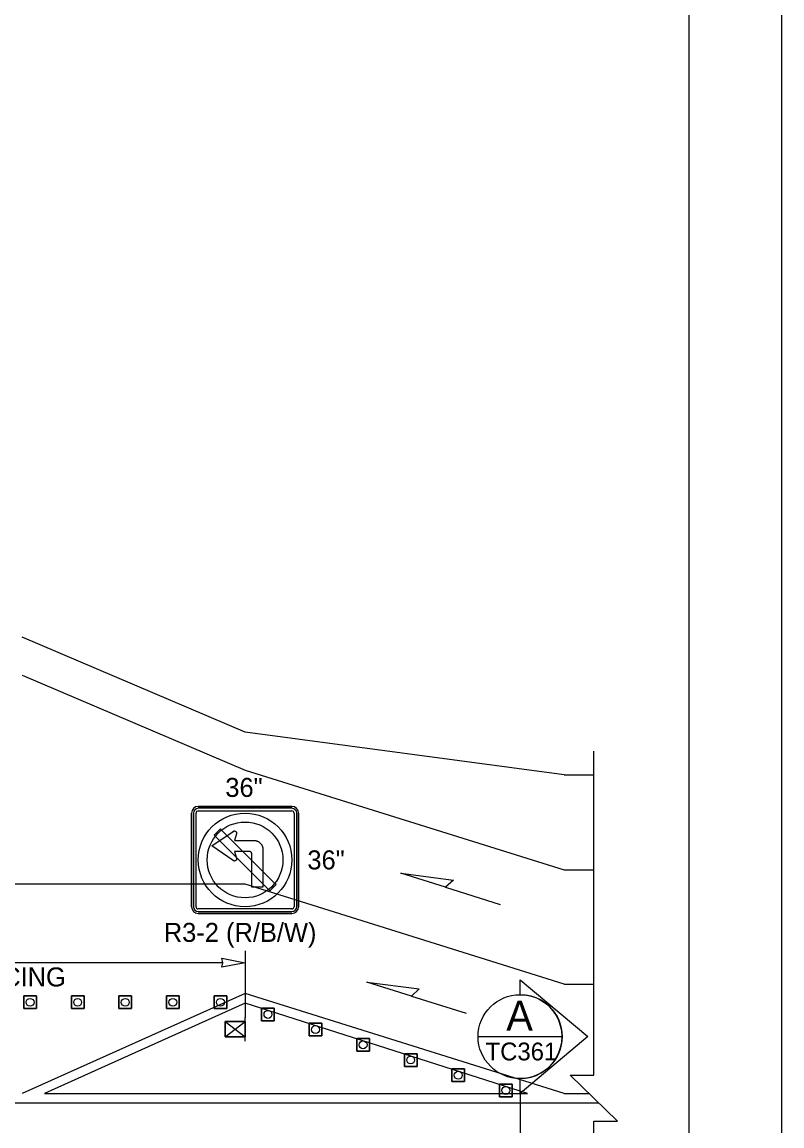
# Model space of a CAD drawing. Extents: x 99958 to 100176, y 99935 to 100011.
# Drawn here: x 100073.507 to 100076.062, y 99975.067 to 99978.783 of the extents above; entities that cross this region are included whole.
import ezdxf

# ---------------------------------------------------------------- set-up
doc = ezdxf.new("R2010")
doc.units = 0
for name, color, linetype in [('RD_ED_ShoulderPavedEdge', 7, 'Continuous'), ('RD_MK_LineDblYellowCenter', 7, 'Continuous'), ('RD_MK_LineEdgeWhite', 7, 'Continuous'), ('RD_MK_LineEdgeYellow', 7, 'Continuous'), ('RD_MK_LineLane', 7, 'Continuous'), ('SH_GI_PlotLimits', 7, 'Continuous'), ('SH_GI_SheetBorder', 7, 'Continuous'), ('SH_TI_WZSectionCut', 7, 'Continuous'), ('TR_SN_ConstructionSigns', 7, 'Continuous'), ('TR_WZ_PortableSignMount5ftMinRed-Wht', 7, 'Continuous'), ('TR_WZ_TrafficCone', 7, 'Continuous'), ('TR_WZ_WorkZoneDetails', 7, 'Continuous'), ('TR_WZ_WorkZoneTextCurrent', 7, 'Continuous')]:
    doc.layers.add(name, color=color, linetype=linetype)

msp = doc.modelspace()

# ---------------------------------------------------------------- linework, layer by layer
at = {"layer": 'RD_ED_ShoulderPavedEdge'}
for p, q in [((100074.2569, 99976.3924), (100073.5069, 99976.7125)), ((100075.33, 99976.2485), (100074.2569, 99976.3924)), ((100075.33, 99976.2485), (100075.43, 99976.2485))]:
    msp.add_line(p, q, dxfattribs=at)
at = {"layer": 'RD_MK_LineDblYellowCenter'}
for p, q in [((100073.5819, 99975.1765), (100075.207, 99975.1765)), ((100075.33, 99975.1765), (100075.4135, 99975.1765)), ((100072.2734, 99975.1445), (100075.4465, 99975.1445))]:
    msp.add_line(p, q, dxfattribs=at)
at = {"layer": 'RD_MK_LineEdgeWhite'}
msp.add_line((100075.33, 99975.9285), (100075.43, 99975.9285), dxfattribs=at)
at = {"layer": 'RD_MK_LineEdgeYellow'}
for p, q in [((100074.2569, 99975.5125), (100073.5069, 99975.1765)), ((100075.33, 99975.1765), (100074.2569, 99975.5125)), ((100074.2569, 99975.4805), (100073.5819, 99975.1765)), ((100075.207, 99975.1765), (100074.2569, 99975.4805))]:
    msp.add_line(p, q, dxfattribs=at)
at = {"layer": 'RD_MK_LineLane'}
for points in [[(100073.5069, 99976.5845), (100074.2569, 99976.2645)], [(100074.2569, 99976.2645), (100075.33, 99975.9285)], [(100074.2569, 99975.8804), (100069.5869, 99975.8804)], [(100075.33, 99975.5444), (100074.2569, 99975.8804)], [(100075.33, 99975.5444), (100075.43, 99975.5444)]]:
    msp.add_lwpolyline(points, dxfattribs=at)
at = {"layer": 'SH_GI_PlotLimits'}
msp.add_lwpolyline([(100059.0625, 99969.6875), (100076.0625, 99969.6875), (100076.0625, 99980.6875), (100059.0625, 99980.6875)], close=True, dxfattribs=at)
at = {"layer": 'SH_GI_SheetBorder'}
msp.add_line((100075.75, 99980.375), (100075.75, 99970), dxfattribs=at)
at = {"layer": 'SH_TI_WZSectionCut'}
for p, q in [((100075.1819, 99975.5088), (100075.1819, 99975.5587)), ((100075.1819, 99975.5587), (100075.41, 99975.3676)), ((100075.41, 99975.3676), (100075.1819, 99975.1764)), ((100075.1819, 99975.1764), (100075.1819, 99975.2264)), ((100075.1819, 99975.1765), (100075.1819, 99973.9125))]:
    msp.add_line(p, q, dxfattribs=at)
msp.add_lwpolyline([(100075.0406, 99975.3676), (100075.3231, 99975.3676)], dxfattribs=at)
msp.add_circle((100075.1819, 99975.3676), 0.1412, dxfattribs=at)
msp.add_arc((100075.1819, 99975.3676), 0.1412, 269.9978, 90.0022, dxfattribs=at)
at = {"layer": 'TR_SN_ConstructionSigns'}
for p, q in [((100074.0994, 99976.1425), (100074.4144, 99976.1425)), ((100074.4144, 99976.1425), (100074.0994, 99976.1425)), ((100074.4144, 99976.1425), (100074.0994, 99976.1425)), ((100074.4144, 99976.1362), (100074.0994, 99976.1362)), ((100074.0769, 99975.8049), (100074.0769, 99976.1199)), ((100074.0769, 99976.1199), (100074.0769, 99975.8049)), ((100074.0769, 99976.1199), (100074.0769, 99975.8049)), ((100074.0832, 99976.1199), (100074.0832, 99975.8049)), ((100074.0919, 99975.8049), (100074.0919, 99976.1199)), ((100074.0994, 99976.1275), (100074.4144, 99976.1275)), ((100074.4219, 99976.1199), (100074.4219, 99975.8049)), ((100074.4307, 99975.8049), (100074.4307, 99976.1199)), ((100074.4369, 99976.1199), (100074.4369, 99975.8049)), ((100074.4369, 99975.8049), (100074.4369, 99976.1199)), ((100074.4369, 99975.8049), (100074.4369, 99976.1199)), ((100074.1446, 99976.0093), (100074.2165, 99976.0585)), ((100074.2165, 99976.0585), (100074.2172, 99976.0589)), ((100074.2172, 99976.0589), (100074.2178, 99976.0593)), ((100074.2178, 99976.0593), (100074.2186, 99976.0595)), ((100074.2186, 99976.0595), (100074.2193, 99976.0597)), ((100074.2193, 99976.0597), (100074.2201, 99976.0598)), ((100074.2201, 99976.0598), (100074.2209, 99976.0598)), ((100074.2209, 99976.0598), (100074.2216, 99976.0598)), ((100074.2216, 99976.0598), (100074.2224, 99976.0596)), ((100074.2224, 99976.0596), (100074.2232, 99976.0594)), ((100074.2232, 99976.0594), (100074.2239, 99976.0591)), ((100074.2239, 99976.0591), (100074.2246, 99976.0588)), ((100074.2246, 99976.0588), (100074.2252, 99976.0583)), ((100074.2252, 99976.0583), (100074.2258, 99976.0578)), ((100074.2258, 99976.0578), (100074.2264, 99976.0573)), ((100074.2264, 99976.0573), (100074.2269, 99976.0567)), ((100074.2269, 99976.0567), (100074.2272, 99976.056)), ((100074.2272, 99976.056), (100074.2276, 99976.0553)), ((100074.2276, 99976.0553), (100074.2279, 99976.0546)), ((100074.2278, 99976.05), (100074.2208, 99976.028)), ((100074.2208, 99976.028), (100074.2869, 99976.028)), ((100074.228, 99976.0507), (100074.2278, 99976.05)), ((100074.2279, 99976.0546), (100074.2281, 99976.0538)), ((100074.2282, 99976.0515), (100074.228, 99976.0507)), ((100074.2281, 99976.0538), (100074.2282, 99976.0531)), ((100074.2282, 99976.0531), (100074.2282, 99976.0523)), ((100074.2282, 99976.0523), (100074.2282, 99976.0515)), ((100074.2869, 99976.028), (100074.2885, 99976.028)), ((100074.2885, 99976.028), (100074.29, 99976.0278)), ((100074.29, 99976.0278), (100074.2916, 99976.0276)), ((100074.2916, 99976.0276), (100074.2931, 99976.0273)), ((100074.2931, 99976.0273), (100074.2946, 99976.027)), ((100074.2946, 99976.027), (100074.2961, 99976.0265)), ((100074.2961, 99976.0265), (100074.2976, 99976.026)), ((100074.2976, 99976.026), (100074.299, 99976.0254)), ((100074.299, 99976.0254), (100074.3005, 99976.0247)), ((100074.3005, 99976.0247), (100074.3019, 99976.024)), ((100074.3019, 99976.024), (100074.3032, 99976.0231)), ((100074.3032, 99976.0231), (100074.3045, 99976.0223)), ((100074.3045, 99976.0223), (100074.3057, 99976.0213)), ((100074.3057, 99976.0213), (100074.3069, 99976.0203)), ((100074.3069, 99976.0203), (100074.3081, 99976.0192)), ((100074.3081, 99976.0192), (100074.3091, 99976.0181)), ((100074.3091, 99976.0181), (100074.3102, 99976.0169)), ((100074.2165, 99975.96), (100074.1446, 99976.0093)), ((100074.2719, 99975.9906), (100074.2208, 99975.9906)), ((100074.2208, 99975.9906), (100074.2278, 99975.9685)), ((100074.2727, 99975.9905), (100074.2719, 99975.9906)), ((100074.2735, 99975.9904), (100074.2727, 99975.9905)), ((100074.2742, 99975.9902), (100074.2735, 99975.9904)), ((100074.2749, 99975.9899), (100074.2742, 99975.9902)), ((100074.2757, 99975.9895), (100074.2749, 99975.9899)), ((100074.2763, 99975.9891), (100074.2757, 99975.9895)), ((100074.2769, 99975.9886), (100074.2763, 99975.9891)), ((100074.2775, 99975.988), (100074.2769, 99975.9886)), ((100074.278, 99975.9875), (100074.2775, 99975.988)), ((100074.2784, 99975.9868), (100074.278, 99975.9875)), ((100074.2787, 99975.9861), (100074.2784, 99975.9868)), ((100074.279, 99975.9853), (100074.2787, 99975.9861)), ((100074.2792, 99975.9846), (100074.279, 99975.9853)), ((100074.2794, 99975.9838), (100074.2792, 99975.9846)), ((100074.2794, 99975.983), (100074.2794, 99975.9838)), ((100074.2794, 99975.8707), (100074.2794, 99975.983)), ((100074.3102, 99976.0169), (100074.3111, 99976.0157)), ((100074.3111, 99976.0157), (100074.312, 99976.0143)), ((100074.312, 99976.0143), (100074.3128, 99976.013)), ((100074.3128, 99976.013), (100074.3136, 99976.0116)), ((100074.3136, 99976.0116), (100074.3143, 99976.0102)), ((100074.3143, 99976.0102), (100074.3148, 99976.0088)), ((100074.3148, 99976.0088), (100074.3154, 99976.0073)), ((100074.3154, 99976.0073), (100074.3158, 99976.0058)), ((100074.3158, 99976.0058), (100074.3162, 99976.0042)), ((100074.3162, 99976.0042), (100074.3165, 99976.0027)), ((100074.3165, 99976.0027), (100074.3167, 99976.0011)), ((100074.3167, 99976.0011), (100074.3168, 99975.9996)), ((100074.3168, 99975.9996), (100074.3168, 99975.998)), ((100074.3168, 99975.998), (100074.3168, 99975.8707)), ((100074.2172, 99975.9596), (100074.2165, 99975.96)), ((100074.2178, 99975.9593), (100074.2172, 99975.9596)), ((100074.2186, 99975.959), (100074.2178, 99975.9593)), ((100074.2193, 99975.9588), (100074.2186, 99975.959)), ((100074.2201, 99975.9587), (100074.2193, 99975.9588)), ((100074.2209, 99975.9587), (100074.2201, 99975.9587)), ((100074.2216, 99975.9588), (100074.2209, 99975.9587)), ((100074.2224, 99975.9589), (100074.2216, 99975.9588)), ((100074.2232, 99975.9591), (100074.2224, 99975.9589)), ((100074.2239, 99975.9594), (100074.2232, 99975.9591)), ((100074.2246, 99975.9598), (100074.2239, 99975.9594)), ((100074.2252, 99975.9602), (100074.2246, 99975.9598)), ((100074.2258, 99975.9607), (100074.2252, 99975.9602)), ((100074.2264, 99975.9612), (100074.2258, 99975.9607)), ((100074.2269, 99975.9619), (100074.2264, 99975.9612)), ((100074.2272, 99975.9625), (100074.2269, 99975.9619)), ((100074.2276, 99975.9632), (100074.2272, 99975.9625)), ((100074.2279, 99975.9639), (100074.2276, 99975.9632)), ((100074.2278, 99975.9685), (100074.228, 99975.9678)), ((100074.2281, 99975.9647), (100074.2279, 99975.9639)), ((100074.228, 99975.9678), (100074.2282, 99975.967)), ((100074.2282, 99975.9655), (100074.2281, 99975.9647)), ((100074.2282, 99975.967), (100074.2282, 99975.9662)), ((100074.2282, 99975.9662), (100074.2282, 99975.9655)), ((100074.3168, 99975.8707), (100074.2794, 99975.8707)), ((100074.4144, 99975.7975), (100074.0994, 99975.7975)), ((100074.0994, 99975.7887), (100074.4144, 99975.7887)), ((100074.4144, 99975.7825), (100074.0994, 99975.7825)), ((100074.0994, 99975.7825), (100074.4144, 99975.7825)), ((100074.0994, 99975.7825), (100074.4144, 99975.7825))]:
    msp.add_line(p, q, dxfattribs=at)
msp.add_lwpolyline([(100074.3571, 99975.8835), (100074.178, 99976.0626), (100074.1738, 99976.0668), (100074.1526, 99976.0456), (100074.3359, 99975.8623), (100074.3401, 99975.8581), (100074.3613, 99975.8793), (100074.3571, 99975.8835)], dxfattribs=at)
for radius in [0.1575, 0.1275]:
    msp.add_circle((100074.2569, 99975.9625), radius, dxfattribs=at)
for centre, radius, start, end in [((100074.0994, 99976.1199), 0.0225, 90, 180), ((100074.0994, 99976.1199), 0.0225, 90, 180), ((100074.0994, 99976.1199), 0.0225, 90, 180), ((100074.0994, 99976.1199), 0.0162, 90, 180), ((100074.4144, 99976.1199), 0.0225, 0, 90), ((100074.4144, 99976.1199), 0.0225, 0, 90), ((100074.4144, 99976.1199), 0.0225, 0, 90), ((100074.4144, 99976.1199), 0.0162, 0, 90), ((100074.0994, 99976.1199), 0.0075, 90, 180), ((100074.4144, 99976.1199), 0.0075, 0, 90), ((100074.0994, 99975.8049), 0.0225, 180, 270), ((100074.0994, 99975.8049), 0.0225, 180, 270), ((100074.0994, 99975.8049), 0.0225, 180, 270), ((100074.0994, 99975.8049), 0.0162, 180, 270), ((100074.0994, 99975.8049), 0.0075, 180, 270), ((100074.4144, 99975.8049), 0.0225, 270, 0), ((100074.4144, 99975.8049), 0.0225, 270, 0), ((100074.4144, 99975.8049), 0.0162, 270, 0), ((100074.4144, 99975.8049), 0.0075, 270, 0), ((100074.4144, 99975.8049), 0.0225, 270, 0)]:
    msp.add_arc(centre, radius, start, end, dxfattribs=at)
at = {"layer": 'TR_WZ_PortableSignMount5ftMinRed-Wht'}
for p, q in [((100074.2569, 99975.3525), (100074.2569, 99975.4325)), ((100074.1902, 99975.4185), (100074.2569, 99975.3665)), ((100074.1902, 99975.3665), (100074.2569, 99975.4185)), ((100074.2235, 99975.3925), (100074.2235, 99975.3925)), ((100074.2236, 99975.3924), (100074.2236, 99975.3924))]:
    msp.add_line(p, q, dxfattribs=at)
for points in [[(100074.1902, 99975.4185), (100074.1902, 99975.3665), (100074.2569, 99975.3665), (100074.2569, 99975.4185)], [(100074.2569, 99975.3665), (100074.1902, 99975.3665), (100074.1902, 99975.4185), (100074.2569, 99975.4185)]]:
    msp.add_lwpolyline(points, close=True, dxfattribs=at)
at = {"layer": 'TR_WZ_TrafficCone'}
for points in [[(100073.5126, 99975.5044), (100073.5553, 99975.5044), (100073.5553, 99975.4618), (100073.5126, 99975.4618), (100073.5126, 99975.5044)], [(100073.5126, 99975.4618), (100073.5553, 99975.4618), (100073.5553, 99975.5044), (100073.5126, 99975.5044), (100073.5126, 99975.4618)], [(100073.6726, 99975.5044), (100073.7153, 99975.5044), (100073.7153, 99975.4618), (100073.6726, 99975.4618), (100073.6726, 99975.5044)], [(100073.6726, 99975.4618), (100073.7153, 99975.4618), (100073.7153, 99975.5044), (100073.6726, 99975.5044), (100073.6726, 99975.4618)], [(100073.8326, 99975.5044), (100073.8753, 99975.5044), (100073.8753, 99975.4618), (100073.8326, 99975.4618), (100073.8326, 99975.5044)], [(100073.8326, 99975.4618), (100073.8753, 99975.4618), (100073.8753, 99975.5044), (100073.8326, 99975.5044), (100073.8326, 99975.4618)], [(100073.9926, 99975.5044), (100074.0353, 99975.5044), (100074.0353, 99975.4618), (100073.9926, 99975.4618), (100073.9926, 99975.5044)], [(100073.9926, 99975.4618), (100074.0353, 99975.4618), (100074.0353, 99975.5044), (100073.9926, 99975.5044), (100073.9926, 99975.4618)], [(100074.1526, 99975.5044), (100074.1953, 99975.5044), (100074.1953, 99975.4618), (100074.1526, 99975.4618), (100074.1526, 99975.5044)], [(100074.1526, 99975.4618), (100074.1953, 99975.4618), (100074.1953, 99975.5044), (100074.1526, 99975.5044), (100074.1526, 99975.4618)], [(100074.3126, 99975.4638), (100074.3553, 99975.4638), (100074.3553, 99975.4212), (100074.3126, 99975.4212), (100074.3126, 99975.4638)], [(100074.3126, 99975.4212), (100074.3553, 99975.4212), (100074.3553, 99975.4638), (100074.3126, 99975.4638), (100074.3126, 99975.4212)], [(100074.4726, 99975.4126), (100074.5153, 99975.4126), (100074.5153, 99975.37), (100074.4726, 99975.37), (100074.4726, 99975.4126)], [(100074.4726, 99975.37), (100074.5153, 99975.37), (100074.5153, 99975.4126), (100074.4726, 99975.4126), (100074.4726, 99975.37)], [(100074.6326, 99975.3614), (100074.6753, 99975.3614), (100074.6753, 99975.3188), (100074.6326, 99975.3188), (100074.6326, 99975.3614)], [(100074.6326, 99975.3188), (100074.6753, 99975.3188), (100074.6753, 99975.3614), (100074.6326, 99975.3614), (100074.6326, 99975.3188)], [(100074.7926, 99975.3102), (100074.8353, 99975.3102), (100074.8353, 99975.2676), (100074.7926, 99975.2676), (100074.7926, 99975.3102)], [(100074.7926, 99975.2676), (100074.8353, 99975.2676), (100074.8353, 99975.3102), (100074.7926, 99975.3102), (100074.7926, 99975.2676)], [(100074.9526, 99975.259), (100074.9953, 99975.259), (100074.9953, 99975.2164), (100074.9526, 99975.2164), (100074.9526, 99975.259)], [(100074.9526, 99975.2164), (100074.9953, 99975.2164), (100074.9953, 99975.259), (100074.9526, 99975.259), (100074.9526, 99975.2164)], [(100075.1126, 99975.2078), (100075.1553, 99975.2078), (100075.1553, 99975.1652), (100075.1126, 99975.1652), (100075.1126, 99975.2078)], [(100075.1126, 99975.1652), (100075.1553, 99975.1652), (100075.1553, 99975.2078), (100075.1126, 99975.2078), (100075.1126, 99975.1652)]]:
    msp.add_lwpolyline(points, dxfattribs=at)
for centre in [(100073.5339, 99975.4831), (100073.6939, 99975.4831), (100073.8539, 99975.4831), (100074.0139, 99975.4831), (100074.1739, 99975.4831), (100074.3339, 99975.4425), (100074.4939, 99975.3913), (100074.6539, 99975.3401), (100074.8139, 99975.2889), (100074.9739, 99975.2377), (100075.1339, 99975.1865)]:
    msp.add_circle(centre, 0.0133, dxfattribs=at)
at = {"layer": 'TR_WZ_WorkZoneDetails'}
for p, q in [((100074.9313, 99975.8705), (100075.1154, 99975.8128)), ((100074.2569, 99975.6564), (100074.2569, 99975.4325)), ((100074.182, 99975.6164), (100072.3484, 99975.6164)), ((100074.8166, 99975.504), (100075.0006, 99975.4464))]:
    msp.add_line(p, q, dxfattribs=at)
msp.add_lwpolyline([(100075.43, 99973.9925), (100075.43, 99975.083), (100075.51, 99975.083), (100075.35, 99975.2379), (100075.43, 99975.2379), (100075.43, 99976.3285)], dxfattribs=at)
for points in [[(100074.7813, 99975.9175), (100074.9575, 99975.8946), (100074.9313, 99975.8705)], [(100074.2569, 99975.6164), (100074.1783, 99975.601), (100074.182, 99975.6164), (100074.1783, 99975.6319)], [(100074.6665, 99975.551), (100074.8428, 99975.5281), (100074.8166, 99975.504)]]:
    msp.add_lwpolyline(points, close=True, dxfattribs=at)

# ---------------------------------------------------------------- texts
at = {"layer": 'SH_TI_WZSectionCut'}
for s, height, rotation, p in [('A', 0.1, 0.01, (100075.1356, 99975.3882)), ('TC361', 0.06, 360, (100075.066, 99975.2876))]:
    msp.add_text(s, height=height, rotation=rotation, dxfattribs=at).set_placement(p)
at = {"layer": 'TR_SN_ConstructionSigns'}
for s, p in [('36"', (100074.1905, 99976.1745)), ('36"', (100074.4665, 99975.9305)), ('R3-2 (R/B/W)', (100073.9835, 99975.6865))]:
    msp.add_text(s, height=0.064, rotation=360, dxfattribs=at).set_placement(p)
at = {"layer": 'TR_WZ_WorkZoneTextCurrent'}
msp.add_text("20' DEVICE SPACING", height=0.064, dxfattribs=at).set_placement((100072.7911, 99975.5365))

doc.saveas('drawing.dxf')
